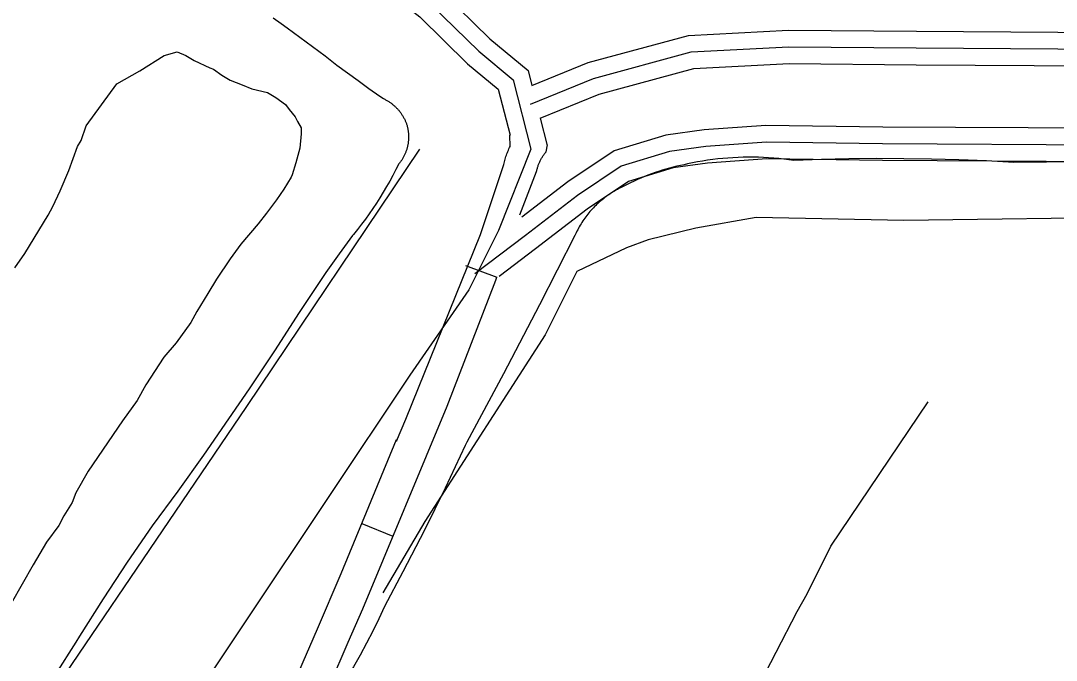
# Model space of a CAD drawing. Extents: x 3161665 to 3199565, y 885729 to 911164.
# Drawn here: x 3194058 to 3194987, y 907910 to 908484 of the extents above; entities that cross this region are included whole.
import ezdxf

# ---------------------------------------------------------------- set-up
doc = ezdxf.new("R2010")
doc.units = 0
for name, color, linetype in [('V-LEVE-TOET', 7, 'Continuous'), ('V-ROAD-CNTR', 7, 'Continuous'), ('V-SITE-VEGE', 7, 'Continuous'), ('V-TOPO-SHOR', 7, 'Continuous')]:
    doc.layers.add(name, color=color, linetype=linetype)

msp = doc.modelspace()

# ---------------------------------------------------------------- linework, layer by layer
at = {"layer": 'V-LEVE-TOET'}
for points in [[(3194284.54, 908486.34), (3194291.78, 908481.03), (3194296.98, 908477.1), (3194308.45, 908468.9), (3194319.8, 908460.53), (3194331.02, 908451.98), (3194341.51, 908443.73), (3194351.12, 908436.77), (3194360.74, 908429.84), (3194370.38, 908422.93), (3194380.03, 908416.06), (3194383.36, 908413.69), (3194383.36, 908413.69), (3194383.99, 908413.4), (3194384.61, 908413.09), (3194385.23, 908412.77), (3194385.85, 908412.44), (3194386.45, 908412.1), (3194387.06, 908411.75), (3194387.65, 908411.38), (3194388.24, 908411.01), (3194388.83, 908410.63), (3194389.4, 908410.24), (3194389.97, 908409.83), (3194390.53, 908409.42), (3194391.09, 908409), (3194391.64, 908408.57), (3194392.18, 908408.13), (3194392.71, 908407.68), (3194393.23, 908407.21)], [(3194393.23, 908407.21), (3194393.75, 908406.75), (3194394.25, 908406.27), (3194394.75, 908405.78), (3194395.25, 908405.29), (3194395.73, 908404.78), (3194396.2, 908404.27), (3194396.67, 908403.75), (3194397.12, 908403.22), (3194397.57, 908402.68), (3194398, 908402.14), (3194398.43, 908401.59), (3194398.85, 908401.03), (3194399.25, 908400.46), (3194399.65, 908399.89), (3194400.04, 908399.31), (3194400.42, 908398.72), (3194400.78, 908398.13), (3194401.14, 908397.53), (3194401.48, 908396.92), (3194401.82, 908396.31), (3194402.14, 908395.69), (3194402.46, 908395.07), (3194402.76, 908394.44), (3194402.77, 908394.42), (3194403.03, 908393.81), (3194403.28, 908393.21), (3194403.52, 908392.59), (3194403.74, 908391.98), (3194403.96, 908391.36), (3194404.16, 908390.73), (3194404.36, 908390.1), (3194404.54, 908389.47), (3194404.71, 908388.84), (3194404.87, 908388.2), (3194405.02, 908387.56), (3194405.16, 908386.92), (3194405.29, 908386.27), (3194405.4, 908385.62), (3194405.51, 908384.98), (3194405.6, 908384.32), (3194405.68, 908383.67), (3194405.75, 908383.02), (3194405.81, 908382.36), (3194405.86, 908381.71), (3194405.9, 908381.05), (3194405.92, 908380.39), (3194405.94, 908379.73), (3194405.94, 908379.08), (3194405.93, 908378.42), (3194405.91, 908377.76), (3194405.88, 908377.11), (3194405.83, 908376.45), (3194405.78, 908375.79), (3194405.71, 908375.14), (3194405.63, 908374.49), (3194405.54, 908373.83), (3194405.44, 908373.18), (3194405.33, 908372.53), (3194405.21, 908371.89), (3194405.07, 908371.24), (3194404.93, 908370.6), (3194404.77, 908369.96), (3194404.6, 908369.33), (3194404.42, 908368.69), (3194404.23, 908368.07), (3194404.03, 908367.44), (3194403.82, 908366.81), (3194403.6, 908366.2), (3194403.36, 908365.58), (3194403.12, 908364.97), (3194402.86, 908364.36), (3194402.6, 908363.76), (3194402.32, 908363.16), (3194402.04, 908362.57), (3194401.74, 908361.98), (3194401.43, 908361.4), (3194401.12, 908360.82), (3194400.79, 908360.25), (3194400.45, 908359.69), (3194400.11, 908359.13), (3194399.75, 908358.57), (3194399.39, 908358.03), (3194399.01, 908357.49), (3194398.63, 908356.95), (3194398.23, 908356.42), (3194397.83, 908355.9), (3194397.42, 908355.39), (3194397.27, 908355.21), (3194397.27, 908355.21), (3194394.65, 908350.03), (3194391.95, 908344.89), (3194389.15, 908339.81), (3194386.27, 908334.77), (3194383.3, 908329.79), (3194380.24, 908324.85), (3194377.1, 908319.97), (3194373.87, 908315.15), (3194370.56, 908310.39), (3194367.17, 908305.68), (3194363.69, 908301.03)], [(3194751.59, 908358.2), (3194747.07, 908358.85), (3194742.53, 908359.42), (3194737.99, 908359.91), (3194733.43, 908360.33), (3194728.87, 908360.66), (3194724.31, 908360.91), (3194719.74, 908361.08), (3194715.17, 908361.18), (3194710.6, 908361.19), (3194706.02, 908361.12), (3194701.45, 908360.98), (3194696.89, 908360.75), (3194692.32, 908360.44), (3194687.77, 908360.06), (3194683.22, 908359.59), (3194678.68, 908359.05), (3194674.15, 908358.43), (3194669.63, 908357.73), (3194665.13, 908356.94), (3194660.64, 908356.08), (3194656.16, 908355.15), (3194653.17, 908354.47)], [(3194948.72, 908356.53), (3194924.11, 908357.8), (3194899.48, 908358.77), (3194874.83, 908359.44), (3194850.18, 908359.8), (3194825.52, 908359.86), (3194800.87, 908359.61), (3194776.23, 908359.06), (3194751.59, 908358.2)], [(3195182.37, 908351.51), (3195153.19, 908353.09), (3195124.01, 908354.41), (3195094.8, 908355.44), (3195065.59, 908356.21), (3195036.37, 908356.69), (3195007.15, 908356.91), (3194977.93, 908356.86), (3194948.72, 908356.53)], [(3194653.17, 908354.47), (3194649.85, 908353.78), (3194646.54, 908353.03), (3194643.24, 908352.22), (3194639.96, 908351.36), (3194636.7, 908350.44), (3194633.45, 908349.47), (3194630.21, 908348.44), (3194627, 908347.36), (3194623.8, 908346.23), (3194620.62, 908345.03), (3194617.47, 908343.79), (3194614.33, 908342.49), (3194611.22, 908341.14), (3194608.14, 908339.74), (3194605.08, 908338.28), (3194602.04, 908336.78), (3194599.03, 908335.22), (3194597.33, 908334.31)], [(3194597.33, 908334.31), (3194595.97, 908333.65), (3194594.62, 908332.97), (3194593.28, 908332.26), (3194591.95, 908331.53), (3194590.64, 908330.78), (3194589.33, 908330), (3194588.05, 908329.2), (3194586.77, 908328.38), (3194585.52, 908327.54), (3194584.27, 908326.67), (3194583.04, 908325.78), (3194581.83, 908324.87), (3194580.64, 908323.95), (3194579.46, 908323), (3194578.29, 908322.02), (3194577.14, 908321.03), (3194576.01, 908320.02), (3194574.9, 908318.99), (3194573.81, 908317.94), (3194572.74, 908316.88), (3194571.68, 908315.79), (3194570.64, 908314.68), (3194569.63, 908313.56), (3194568.63, 908312.42), (3194567.65, 908311.26), (3194566.69, 908310.09), (3194565.76, 908308.89), (3194564.84, 908307.69), (3194563.95, 908306.46), (3194563.07, 908305.22), (3194562.22, 908303.97), (3194561.39, 908302.7), (3194560.59, 908301.42), (3194559.8, 908300.12), (3194559.04, 908298.81), (3194558.3, 908297.49), (3194557.59, 908296.15), (3194556.89, 908294.8), (3194556.22, 908293.44), (3194555.58, 908292.07), (3194555.03, 908290.86)], [(3194363.69, 908301.03), (3194360.14, 908296.44), (3194356.5, 908291.92), (3194355.7, 908290.94), (3194355.7, 908290.94), (3194343.6, 908274.43), (3194331.78, 908257.71), (3194320.25, 908240.79), (3194309.01, 908223.68), (3194307.86, 908221.89), (3194307.86, 908221.89), (3194285.67, 908187.35), (3194262.88, 908153.22), (3194244.35, 908126.37), (3194221.92, 908093.76), (3194198.92, 908061.53), (3194175.98, 908030.53), (3194153.69, 907997.9), (3194131.98, 907964.89), (3194110.84, 907931.51), (3194107.51, 907926.13), (3194089.43, 907897.3), (3194070.85, 907868.79), (3194051.77, 907840.6)], [(3194555.03, 908290.86), (3194523.48, 908228.7), (3194491.22, 908166.89), (3194458.27, 908105.44), (3194456.63, 908102.42)], [(3194456.63, 908102.42), (3194438.69, 908064.33), (3194420.11, 908026.55), (3194400.92, 907989.08), (3194384.4, 907958.01)], [(3194384.4, 907958.01), (3194379.19, 907946.99), (3194373.79, 907936.06), (3194368.2, 907925.22), (3194362.43, 907914.48), (3194356.48, 907903.84), (3194350.34, 907893.3), (3194344.02, 907882.88), (3194337.52, 907872.56), (3194336.94, 907871.65)]]:
    msp.add_lwpolyline(points, dxfattribs=at)
at = {"layer": 'V-ROAD-CNTR'}
for p, q in [((3194456.99, 908263.94), (3194485.13, 908253.53)), ((3194364.1, 908032.62), (3194391.84, 908021.2))]:
    msp.add_line(p, q, dxfattribs=at)
for points in [[(3190724.76, 908628), (3191087.37, 908643.45), (3191272.95, 908657.57), (3191362.14, 908662.35), (3191445.19, 908664.42), (3191756.52, 908656.57), (3192158, 908649.56), (3192641.95, 908646.34), (3193293.33, 908647.62), (3193607.32, 908644.62), (3193892.65, 908630.63), (3194108.71, 908613.82), (3194240.84, 908602.01), (3194326.32, 908580.63), (3194388.63, 908546.88), (3194435.92, 908509.59), (3194478.95, 908467.36), (3194513.08, 908439.06), (3194516.55, 908425.43)], [(3190726.14, 908598.04), (3191089.15, 908613.5), (3191274.89, 908627.63), (3191363.32, 908632.37), (3191445.19, 908634.41), (3191755.88, 908626.57), (3192157.63, 908619.57), (3192641.88, 908616.34), (3193293.22, 908617.62), (3193606.44, 908614.62), (3193890.76, 908600.69), (3194106.22, 908583.92), (3194235.83, 908572.34), (3194315.36, 908552.45), (3194372.08, 908521.73), (3194416.07, 908487.04), (3194458.83, 908445.07), (3194486.42, 908422.19), (3194496.91, 908381.06)], [(3193891.71, 908615.66), (3194107.46, 908598.87), (3194238.33, 908587.17), (3194320.84, 908566.54), (3194380.35, 908534.3), (3194425.99, 908498.31), (3194468.89, 908456.21), (3194499.75, 908430.62), (3194515.65, 908368.27), (3194486.54, 908295.44), (3194459.9, 908242.32), (3194407.13, 908165.76), (3194259.29, 907944.32), (3194068.69, 907658.06), (3193839.9, 907321.66)], [(3194516.55, 908425.43), (3194567.12, 908446.09), (3194657.14, 908470.46), (3194746.58, 908475.19), (3194861.33, 908474.15), (3195072.81, 908472.83), (3195363.74, 908473.96), (3195761.14, 908474.6), (3196138.43, 908473.47), (3196525.07, 908475.83), (3196951.35, 908473.31), (3197267.16, 908475.45)], [(3194515.21, 908408.68), (3194571.93, 908431.86), (3194659.52, 908455.57), (3194746.91, 908460.18), (3194861.22, 908459.15), (3195072.79, 908457.83), (3195363.79, 908458.96), (3195761.13, 908459.6), (3196138.45, 908458.47), (3196525.07, 908460.83), (3196951.36, 908458.31), (3197267.26, 908460.45)], [(3194524.04, 908396.09), (3194576.75, 908417.62), (3194661.9, 908440.67), (3194747.24, 908445.18), (3194861.1, 908444.15), (3195072.77, 908442.83), (3195363.83, 908443.96), (3195761.12, 908444.6), (3196138.47, 908443.47), (3196525.07, 908445.83), (3196951.36, 908443.31), (3197267.36, 908445.45)], [(3194524.04, 908396.09), (3194530.25, 908371.72)], [(3197266.88, 908381), (3197130.03, 908379.59), (3196475.78, 908382.36), (3195760.14, 908390.07), (3195026.67, 908387.08), (3194831.2, 908388.08), (3194726.41, 908389.67), (3194670.94, 908385.61), (3194636.78, 908380.99), (3194590.18, 908366.8), (3194548.65, 908339.03), (3194507.49, 908307.44)], [(3194307.55, 907899.4), (3194324.23, 907937.96), (3194345.58, 907987.62), (3194395.05, 908107.81), (3194395.05, 908106.27), (3194403.39, 908126.09), (3194470.51, 908291.9), (3194491.41, 908354.66), (3194491.67, 908355.84), (3194491.96, 908357.05), (3194492.26, 908358.23), (3194492.59, 908359.42), (3194492.94, 908360.6), (3194493.3, 908361.77), (3194493.69, 908362.94), (3194494.1, 908364.1), (3194494.53, 908365.25), (3194494.98, 908366.39), (3194495.45, 908367.54), (3194495.94, 908368.66), (3194496.44, 908369.78), (3194496.97, 908370.89), (3194496.73, 908380.96)], [(3197267.04, 908366), (3197130.07, 908364.59), (3196475.66, 908367.36), (3195760.09, 908375.07), (3195026.66, 908372.08), (3194831.05, 908373.08), (3194726.85, 908374.66), (3194672.49, 908370.69), (3194639.99, 908366.28), (3194596.68, 908353.09), (3194557.39, 908326.83), (3194510.69, 908290.99), (3194465.34, 908256.49)], [(3194505.79, 908309.35), (3194520.77, 908348.45), (3194520.92, 908349.16), (3194521.08, 908349.84), (3194521.26, 908350.52), (3194521.44, 908351.2), (3194521.64, 908351.87), (3194521.86, 908352.56), (3194522.08, 908353.22), (3194522.31, 908353.89), (3194522.56, 908354.55), (3194522.82, 908355.21), (3194523.08, 908355.85), (3194523.36, 908356.51), (3194523.66, 908357.15), (3194523.96, 908357.79), (3194524.28, 908358.43), (3194524.6, 908359.05), (3194524.93, 908359.67), (3194525.28, 908360.28), (3194525.64, 908360.89), (3194526.01, 908361.51), (3194526.39, 908362.1), (3194526.77, 908362.69), (3194527.17, 908363.26), (3194527.58, 908363.84), (3194528, 908364.41), (3194528.43, 908364.97), (3194528.87, 908365.53), (3194529.32, 908366.07), (3194530.58, 908372.3)], [(3197267.19, 908351), (3197130.12, 908349.59), (3196475.55, 908352.36), (3195760.04, 908360.07), (3195026.65, 908357.08), (3194830.9, 908358.08), (3194727.28, 908359.65), (3194674.05, 908355.76), (3194643.2, 908351.58), (3194603.17, 908339.39), (3194566.14, 908314.63), (3194519.8, 908279.07), (3194487.18, 908254.26)], [(3194323.13, 907860.38), (3194329.25, 907873.95), (3194335.19, 907887.74), (3194351.72, 907925.96), (3194365.05, 907956.11), (3194440.51, 908137.84), (3194484.16, 908250.92), (3194485.08, 908253.59)]]:
    msp.add_lwpolyline(points, dxfattribs=at)
at = {"layer": 'V-SITE-VEGE'}
for points in [[(3194052.94, 908261.89), (3194061.7, 908274.81), (3194082.56, 908309.31), (3194086.95, 908316.85), (3194093.57, 908330.88), (3194101.3, 908349.23), (3194109.05, 908370.83), (3194112.34, 908376.22), (3194116.78, 908389.18), (3194144.16, 908426.87), (3194164.84, 908438.61), (3194186.61, 908452.52), (3194198.55, 908455.67), (3194206.11, 908452.36), (3194213.65, 908447.97), (3194227.68, 908441.36), (3194230.92, 908440.25), (3194238.46, 908434.77)], [(3194238.46, 908434.77), (3194246, 908430.38), (3194256.8, 908425.96), (3194265.44, 908422.64), (3194279.49, 908419.27), (3194287.03, 908414.88), (3194295.65, 908408.31), (3194298.86, 908403.96), (3194304.22, 908397.42), (3194306.35, 908393.07), (3194309.56, 908387.62), (3194309.52, 908382.21), (3194308.33, 908369.22), (3194304.97, 908356.25), (3194301.64, 908345.45), (3194300.54, 908343.29), (3194293.95, 908332.51), (3194287.38, 908322.82), (3194278.62, 908310.97), (3194270.95, 908301.29), (3194255.64, 908283), (3194245.79, 908270.08), (3194233.73, 908251.77), (3194226.04, 908238.83), (3194216.17, 908222.66), (3194210.67, 908212.96), (3194197.53, 908194.65), (3194186.59, 908181.74), (3194170.15, 908156.97), (3194162.45, 908142.95), (3194149.31, 908124.64), (3194118.62, 908079.4), (3194107.63, 908059.99), (3194104.31, 908051.35), (3194096.63, 908039.5), (3194092.23, 908030.87), (3194081.28, 908015.8), (3194069.2, 907995.32), (3194049.42, 907960.82)]]:
    msp.add_lwpolyline(points, dxfattribs=at)
at = {"layer": 'V-TOPO-SHOR'}
for points in [[(3194415.83, 908368.29), (3194260.71, 908137.61), (3194022.7, 907787.15), (3193808.76, 907474.85), (3193632.25, 907214), (3193538.67, 907085.37), (3193350.55, 906795.23)], [(3197250.23, 908326.52), (3196803.31, 908335.5), (3196263.95, 908334.02), (3195650.87, 908344.25), (3195348.73, 908332.48), (3195290.05, 908316.61), (3195250.03, 908299.82), (3195206.5, 908300.8), (3195070.56, 908307.32), (3194850.19, 908304.25), (3194717.8, 908307.21), (3194663.58, 908297.55), (3194620.91, 908286.98), (3194601.34, 908279.92), (3194556.87, 908258.69), (3194528.31, 908201.89), (3194420.43, 908034.19), (3194382.97, 907970.29)], [(3194634.86, 907763.59), (3194659.85, 907813.3), (3194716.87, 907880.7), (3194754.35, 907953.48), (3194763.27, 907969.46), (3194784.69, 908012.06), (3194872.05, 908141.6)]]:
    msp.add_lwpolyline(points, dxfattribs=at)

doc.saveas('drawing.dxf')
